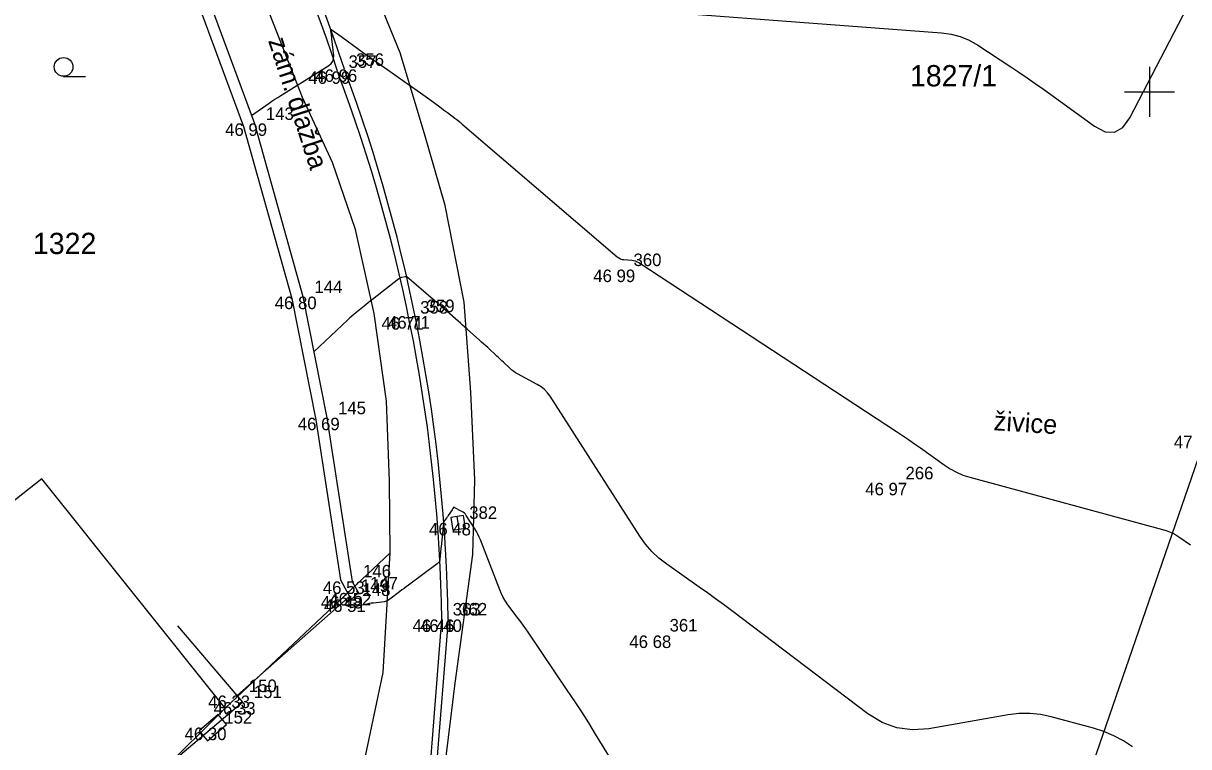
# Model space of a CAD drawing. Extents: x -702257 to -701487, y -1009871 to -1008841.
# Drawn here: x -701672.48 to -701649.22, y -1009038.08 to -1009023.63 of the extents above; entities that cross this region are included whole.
import ezdxf

# ---------------------------------------------------------------- set-up
doc = ezdxf.new("R2010")
doc.units = 0
for name, color, linetype in [('Ex_Major Contours', 7, 'Continuous'), ('Ex_Minor Contours', 7, 'Continuous'), ('Z_body', 7, 'Continuous'), ('Z_body_cisla', 7, 'Continuous'), ('Z_body_vysky_redukovane', 7, 'Continuous'), ('Z_budova', 7, 'Continuous'), ('Z_hektometricka_sit', 7, 'Continuous'), ('Z_katastr_cisla_pozemkova', 7, 'Continuous'), ('Z_katastr_hranice', 7, 'Continuous'), ('Z_katastr_znacky_kultur', 7, 'Continuous'), ('Z_komunikace', 7, 'Continuous'), ('Z_obruba', 7, 'Continuous'), ('Z_pilire', 7, 'Continuous'), ('Z_ploty', 7, 'Continuous'), ('Z_popisy', 7, 'Continuous'), ('Z_site_kanalizace_znaky', 7, 'Continuous'), ('Z_vstupy', 7, 'Continuous')]:
    doc.layers.add(name, color=color, linetype=linetype)

# ---------------------------------------------------------------- blocks, each defined once
blk = doc.blocks.new('POINT_DISPLAY')
blk.add_line((0, 0), (0, 0))
blk = doc.blocks.new('Z46260')
for p, q in [((0.13, 0.13), (-0.13, 0.13)), ((-0.13, 0.13), (-0.13, -0.13)), ((0.13, 0), (-0.13, 0)), ((0.13, -0.13), (0.13, 0.13)), ((-0.13, -0.13), (0.13, -0.13))]:
    blk.add_line(p, q)
blk = doc.blocks.new('Z666')
for p, q in [((-0.25, 0.13), (-0.25, -0.13)), ((0.25, 0.13), (-0.25, 0.13)), ((0.25, -0.13), (0.25, 0.13)), ((-0.25, -0.13), (0.25, -0.13))]:
    blk.add_line(p, q)

msp = doc.modelspace()

# ---------------------------------------------------------------- linework, layer by layer
at = {"layer": 'Ex_Major Contours'}
msp.add_lwpolyline([(-701667.929, -1009025.469), (-701667.577, -1009025.227), (-701667.518, -1009025.188), (-701667.459, -1009025.148), (-701667.399, -1009025.11), (-701667.339, -1009025.071), (-701666.38, -1009024.47), (-701666.334, -1009024.433), (-701666.303, -1009024.389), (-701666.287, -1009024.337), (-701666.286, -1009024.278), (-701666.32, -1009023.942), (-701666.322, -1009023.922), (-701666.325, -1009023.901), (-701666.327, -1009023.881), (-701666.33, -1009023.861), (-701666.342, -1009023.781), (-701666.343, -1009023.765), (-701666.339, -1009023.756), (-701666.329, -1009023.756), (-701666.315, -1009023.764), (-701666.21, -1009023.84), (-701666.164, -1009023.873), (-701666.118, -1009023.907), (-701665.616, -1009024.27), (-701665.546, -1009024.32), (-701665.476, -1009024.37), (-701665.406, -1009024.42), (-701665.336, -1009024.469), (-701665.026, -1009024.685), (-701664.969, -1009024.725), (-701664.912, -1009024.765), (-701664.856, -1009024.805), (-701664.799, -1009024.845), (-701664.553, -1009025.021), (-701664.506, -1009025.054), (-701664.46, -1009025.087), (-701664.414, -1009025.121), (-701664.368, -1009025.154), (-701664.169, -1009025.3), (-701664.131, -1009025.328), (-701664.093, -1009025.356), (-701664.055, -1009025.385), (-701664.017, -1009025.413), (-701663.866, -1009025.527), (-701663.828, -1009025.555), (-701663.791, -1009025.585), (-701663.755, -1009025.615), (-701663.719, -1009025.645), (-701660.627, -1009028.296), (-701660.596, -1009028.318), (-701660.563, -1009028.335), (-701660.528, -1009028.346), (-701660.491, -1009028.352), (-701660.337, -1009028.363), (-701660.299, -1009028.369), (-701660.263, -1009028.378), (-701660.228, -1009028.393), (-701660.195, -1009028.411), (-701655.048, -1009031.784), (-701654.928, -1009031.864), (-701654.808, -1009031.945), (-701654.689, -1009032.028), (-701654.571, -1009032.112), (-701654.101, -1009032.452), (-701653.981, -1009032.531), (-701653.855, -1009032.599), (-701653.723, -1009032.654), (-701653.586, -1009032.698), (-701649.668, -1009033.765), (-701649.6, -1009033.787), (-701649.534, -1009033.814), (-701649.472, -1009033.847), (-701649.412, -1009033.886), (-701649.177, -1009034.052)], dxfattribs=at)
at = {"layer": 'Ex_Minor Contours'}
for points in [[(-701660.513, -1009023.344), (-701654.154, -1009023.818), (-701653.961, -1009023.844), (-701653.776, -1009023.894), (-701653.599, -1009023.967), (-701653.429, -1009024.064), (-701652.768, -1009024.497), (-701652.604, -1009024.606), (-701652.44, -1009024.717), (-701652.278, -1009024.83), (-701652.118, -1009024.945), (-701651.095, -1009025.684), (-701650.883, -1009025.795), (-701650.696, -1009025.804), (-701650.532, -1009025.712), (-701650.393, -1009025.518), (-701649.065, -1009022.961)], [(-701650.336, -1009038.083), (-701650.519, -1009037.965), (-701650.71, -1009037.864), (-701650.91, -1009037.78), (-701651.118, -1009037.714), (-701651.965, -1009037.483), (-701652.177, -1009037.438), (-701652.39, -1009037.416), (-701652.605, -1009037.418), (-701652.82, -1009037.444), (-701654.403, -1009037.722), (-701654.731, -1009037.748), (-701655.043, -1009037.707), (-701655.339, -1009037.601), (-701655.619, -1009037.428), (-701658.346, -1009035.364), (-701658.505, -1009035.244), (-701658.665, -1009035.127), (-701658.826, -1009035.01), (-701658.988, -1009034.895), (-701659.638, -1009034.438), (-701659.793, -1009034.317), (-701659.935, -1009034.183), (-701660.063, -1009034.036), (-701660.177, -1009033.875), (-701661.967, -1009031.082), (-701662.019, -1009031.011), (-701662.079, -1009030.948), (-701662.146, -1009030.893), (-701662.221, -1009030.846), (-701662.614, -1009030.634), (-701662.654, -1009030.611), (-701662.691, -1009030.586), (-701662.727, -1009030.558), (-701662.761, -1009030.528), (-701662.894, -1009030.402), (-701662.928, -1009030.37), (-701662.961, -1009030.339), (-701662.995, -1009030.308), (-701663.029, -1009030.277), (-701663.21, -1009030.11), (-701663.251, -1009030.072), (-701663.293, -1009030.034), (-701663.335, -1009029.997), (-701663.376, -1009029.959), (-701663.623, -1009029.739), (-701663.667, -1009029.699), (-701663.712, -1009029.66), (-701663.756, -1009029.621), (-701663.801, -1009029.582), (-701664.023, -1009029.387), (-701664.046, -1009029.367), (-701664.069, -1009029.347), (-701664.091, -1009029.327), (-701664.114, -1009029.308), (-701664.206, -1009029.229), (-701664.228, -1009029.209), (-701664.251, -1009029.189), (-701664.274, -1009029.169), (-701664.297, -1009029.15), (-701664.827, -1009028.697), (-701664.829, -1009028.696), (-701664.831, -1009028.695), (-701664.834, -1009028.694), (-701664.837, -1009028.695), (-701664.853, -1009028.697), (-701664.858, -1009028.698), (-701664.935, -1009028.711), (-701664.948, -1009028.714), (-701664.961, -1009028.719), (-701664.973, -1009028.725), (-701664.984, -1009028.733), (-701665.514, -1009029.148), (-701665.555, -1009029.181), (-701665.597, -1009029.213), (-701665.638, -1009029.247), (-701665.68, -1009029.28), (-701665.844, -1009029.413), (-701665.885, -1009029.447), (-701665.926, -1009029.482), (-701665.965, -1009029.517), (-701666.004, -1009029.553), (-701666.682, -1009030.19)], [(-701660.176, -1009039.264), (-701661.057, -1009037.828), (-701661.195, -1009037.607), (-701661.335, -1009037.386), (-701661.477, -1009037.168), (-701661.623, -1009036.951), (-701662.404, -1009035.796), (-701662.453, -1009035.725), (-701662.502, -1009035.656), (-701662.552, -1009035.586), (-701662.603, -1009035.518), (-701662.808, -1009035.245), (-701662.857, -1009035.175), (-701662.901, -1009035.103), (-701662.939, -1009035.027), (-701662.972, -1009034.949), (-701663.355, -1009033.952), (-701663.379, -1009033.894), (-701663.406, -1009033.838), (-701663.435, -1009033.783), (-701663.468, -1009033.729), (-701663.638, -1009033.464), (-701663.656, -1009033.439), (-701663.677, -1009033.417), (-701663.7, -1009033.398), (-701663.726, -1009033.382), (-701663.878, -1009033.3), (-701663.883, -1009033.298), (-701663.888, -1009033.298), (-701663.892, -1009033.301), (-701663.896, -1009033.305), (-701663.908, -1009033.326), (-701663.915, -1009033.336), (-701663.922, -1009033.347), (-701663.999, -1009033.462), (-701664.008, -1009033.475), (-701664.017, -1009033.488), (-701664.026, -1009033.501), (-701664.035, -1009033.514), (-701664.072, -1009033.565), (-701664.08, -1009033.579), (-701664.086, -1009033.593), (-701664.091, -1009033.607), (-701664.094, -1009033.623), (-701664.143, -1009034.082), (-701664.147, -1009034.113), (-701664.15, -1009034.144), (-701664.152, -1009034.175), (-701664.155, -1009034.206), (-701664.165, -1009034.331), (-701664.17, -1009034.36), (-701664.181, -1009034.387), (-701664.197, -1009034.41), (-701664.22, -1009034.43), (-701664.793, -1009034.852), (-701664.838, -1009034.885), (-701664.882, -1009034.918), (-701664.927, -1009034.951), (-701664.971, -1009034.985), (-701665.168, -1009035.135), (-701665.204, -1009035.158), (-701665.241, -1009035.176), (-701665.28, -1009035.188), (-701665.322, -1009035.195), (-701665.493, -1009035.212), (-701665.535, -1009035.217), (-701665.577, -1009035.223), (-701665.62, -1009035.231), (-701665.661, -1009035.24), (-701665.891, -1009035.296), (-701665.909, -1009035.299), (-701665.926, -1009035.299), (-701665.943, -1009035.297), (-701665.96, -1009035.292), (-701666.058, -1009035.255), (-701666.061, -1009035.253), (-701666.065, -1009035.248), (-701666.065, -1009035.246), (-701666.065, -1009035.245), (-701665.947, -1009035.117)]]:
    msp.add_lwpolyline(points, dxfattribs=at)
at = {"layer": 'Z_budova'}
for p, q in [((-701668.21, -1009037.06), (-701669.4, -1009035.67)), ((-701668.1, -1009037.19), (-701668.21, -1009037.06)), ((-701668.1, -1009037.19), (-701669.62, -1009038.48))]:
    msp.add_line(p, q, dxfattribs=at)
at = {"layer": 'Z_hektometricka_sit'}
for p, q in [((-701650, -1009024.5), (-701650, -1009025.5)), ((-701650, -1009024.5), (-701650, -1009025.5)), ((-701650.5, -1009025), (-701649.5, -1009025)), ((-701650.5, -1009025), (-701649.5, -1009025))]:
    msp.add_line(p, q, dxfattribs=at)
at = {"layer": 'Z_katastr_hranice'}
for p, q in [((-701653.72, -1009045.94), (-701645.42, -1009021.86)), ((-701664.96, -1009024.22), (-701665.66, -1009022.51)), ((-701666.91, -1009025.11), (-701667.56, -1009023.45)), ((-701664.47, -1009025.84), (-701664.96, -1009024.22)), ((-701666.31, -1009026.41), (-701666.91, -1009025.11)), ((-701664.06, -1009027.27), (-701664.47, -1009025.84)), ((-701665.85, -1009027.75), (-701666.31, -1009026.41)), ((-701663.68, -1009029.2), (-701664.06, -1009027.27)), ((-701665.48, -1009029.43), (-701665.85, -1009027.75)), ((-701663.55, -1009031), (-701663.68, -1009029.2)), ((-701665.23, -1009031.18), (-701665.48, -1009029.43)), ((-701663.47, -1009032.75), (-701663.55, -1009031)), ((-701665.17, -1009032.78), (-701665.23, -1009031.18)), ((-701672.11, -1009032.73), (-701673.04, -1009033.46)), ((-701668.45, -1009037.31), (-701672.11, -1009032.73)), ((-701665.16, -1009034.21), (-701665.17, -1009032.78)), ((-701663.51, -1009034.24), (-701663.47, -1009032.75)), ((-701665.16, -1009034.21), (-701668.45, -1009037.31)), ((-701665.3, -1009036.6), (-701665.16, -1009034.21)), ((-701663.86, -1009036.81), (-701663.51, -1009034.24)), ((-701665.65, -1009038.27), (-701665.3, -1009036.6)), ((-701664.09, -1009038.65), (-701663.86, -1009036.81)), ((-701668.45, -1009037.31), (-701677.52, -1009046.31))]:
    msp.add_line(p, q, dxfattribs=at)
at = {"layer": 'Z_katastr_znacky_kultur'}
msp.add_line((-701671.678, -1009024.69), (-701671.241, -1009024.69), dxfattribs=at)
msp.add_circle((-701671.678, -1009024.502), 0.187, dxfattribs=at)
at = {"layer": 'Z_komunikace'}
msp.add_line((-701664, -1009035.54), (-701664.39, -1009040.43), dxfattribs=at)
for centre, major_axis, ratio, start_param, end_param in [((-701693.509, -1009033.405), (-25.273, 13.954), 0.997582, 3.959461, 4.347163), ((-701697.11, -1009036.067), (33.075, -1.617), 0.998677, 0.064826, 0.404599)]:
    msp.add_ellipse(centre, major_axis=major_axis, ratio=ratio, start_param=start_param, end_param=end_param, dxfattribs=at)
at = {"layer": 'Z_obruba'}
msp.add_line((-701664.5, -1009040.38), (-701664.13, -1009035.54), dxfattribs=at)
for centre, major_axis, ratio, start_param, end_param in [((-701693.261, -1009033.212), (-23.123, 16.594), 0.996244, 4.074433, 4.465516), ((-701696.412, -1009036.122), (11.167, 30.423), 0.995743, 5.080749, 5.42679)]:
    msp.add_ellipse(centre, major_axis=major_axis, ratio=ratio, start_param=start_param, end_param=end_param, dxfattribs=at)
at = {"layer": 'Z_ploty'}
for p, q in [((-701669.03, -1009023.13), (-701668.09, -1009025.69)), ((-701668.82, -1009023.05), (-701667.87, -1009025.63)), ((-701668.09, -1009025.69), (-701667.12, -1009029.13)), ((-701667.87, -1009025.63), (-701666.9, -1009029.09)), ((-701667.12, -1009029.13), (-701666.64, -1009031.55)), ((-701666.9, -1009029.09), (-701666.42, -1009031.51)), ((-701666.64, -1009031.55), (-701666.15, -1009034.75)), ((-701666.42, -1009031.51), (-701665.92, -1009034.78)), ((-701666.15, -1009034.75), (-701665.94, -1009035.14)), ((-701665.92, -1009034.78), (-701665.79, -1009035.01)), ((-701665.79, -1009035.01), (-701665.94, -1009035.14))]:
    msp.add_line(p, q, dxfattribs=at)
at = {"layer": 'Z_vstupy'}
msp.add_line((-701668.21, -1009037.06), (-701665.96, -1009035.07), dxfattribs=at)

# ---------------------------------------------------------------- block references
at = {"layer": 'Z_body'}
for p in [(-701666.21, -1009024.59), (-701666.07, -1009024.55), (-701667.87, -1009025.63), (-701660.52, -1009028.55), (-701666.9, -1009029.09), (-701664.66, -1009029.48), (-701664.79, -1009029.5), (-701666.42, -1009031.51), (-701655.09, -1009032.81), (-701663.8, -1009033.61), (-701665.92, -1009034.78), (-701665.96, -1009035.07), (-701665.79, -1009035.01), (-701665.94, -1009035.14), (-701664.13, -1009035.54), (-701664, -1009035.54), (-701659.8, -1009035.86), (-701668.21, -1009037.06), (-701668.1, -1009037.19), (-701668.7, -1009037.7)]:
    msp.add_blockref('POINT_DISPLAY', p, dxfattribs=at)
at = {"layer": 'Z_pilire', "rotation": 40.5}
msp.add_blockref('Z666', (-701668.7, -1009037.7), dxfattribs=at)
at = {"layer": 'Z_site_kanalizace_znaky', "rotation": -81.00000000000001}
msp.add_blockref('Z46260', (-701663.8, -1009033.61), dxfattribs=at)

# ---------------------------------------------------------------- texts
at = {"layer": 'Z_body_cisla'}
for s, p in [('357', (-701665.99, -1009024.52)), ('356', (-701665.84, -1009024.48)), ('143', (-701667.64, -1009025.56)), ('360', (-701660.3, -1009028.48)), ('144', (-701666.67, -1009029.02)), ('358', (-701664.56, -1009029.43)), ('359', (-701664.43, -1009029.4)), ('145', (-701666.2, -1009031.44)), ('266', (-701654.87, -1009032.74)), ('382', (-701663.58, -1009033.53)), ('146', (-701665.7, -1009034.7)), ('149', (-701665.74, -1009034.99)), ('148', (-701665.71, -1009035.07)), ('147', (-701665.56, -1009034.94)), ('363', (-701663.91, -1009035.46)), ('362', (-701663.78, -1009035.46)), ('361', (-701659.58, -1009035.78)), ('150', (-701667.98, -1009036.99)), ('151', (-701667.88, -1009037.11)), ('152', (-701668.47, -1009037.62))]:
    msp.add_text(s, height=0.25, dxfattribs=at).set_placement(p)
at = {"layer": 'Z_body_vysky_redukovane'}
for s, p in [('46 99', (-701666.793, -1009024.84)), ('46 96', (-701666.653, -1009024.8)), ('46 99', (-701668.453, -1009025.88)), ('46 99', (-701661.103, -1009028.8)), ('46 80', (-701667.463, -1009029.34)), ('46 71', (-701665.202, -1009029.73)), ('46 71', (-701665.332, -1009029.75)), ('46 69', (-701667.003, -1009031.76)), ('47 12', (-701649.512, -1009032.12)), ('46 97', (-701655.673, -1009033.06)), ('46 48', (-701664.383, -1009033.86)), ('46 53', (-701666.503, -1009035.03)), ('46 48', (-701666.543, -1009035.32)), ('46 52', (-701666.373, -1009035.26)), ('46 51', (-701666.482, -1009035.39)), ('46 46', (-701664.713, -1009035.79)), ('46 40', (-701664.562, -1009035.79)), ('46 68', (-701660.383, -1009036.11)), ('46 33', (-701668.793, -1009037.31)), ('46 33', (-701668.683, -1009037.44)), ('46 30', (-701669.263, -1009037.95))]:
    msp.add_text(s, height=0.25, dxfattribs=at).set_placement(p)
at = {"layer": 'Z_katastr_cisla_pozemkova'}
for s, p in [('1827/1', (-701654.78, -1009024.89)), ('1322', (-701672.29, -1009028.24))]:
    msp.add_text(s, height=0.425, dxfattribs=at).set_placement(p)
at = {"layer": 'Z_popisy'}
for s, rotation, p in [('zám. dlažba', 288, (-701667.598, -1009023.976)), ('živice', 356.4, (-701653.118, -1009031.759))]:
    msp.add_text(s, height=0.38, rotation=rotation, dxfattribs=at).set_placement(p)

doc.saveas('drawing.dxf')
